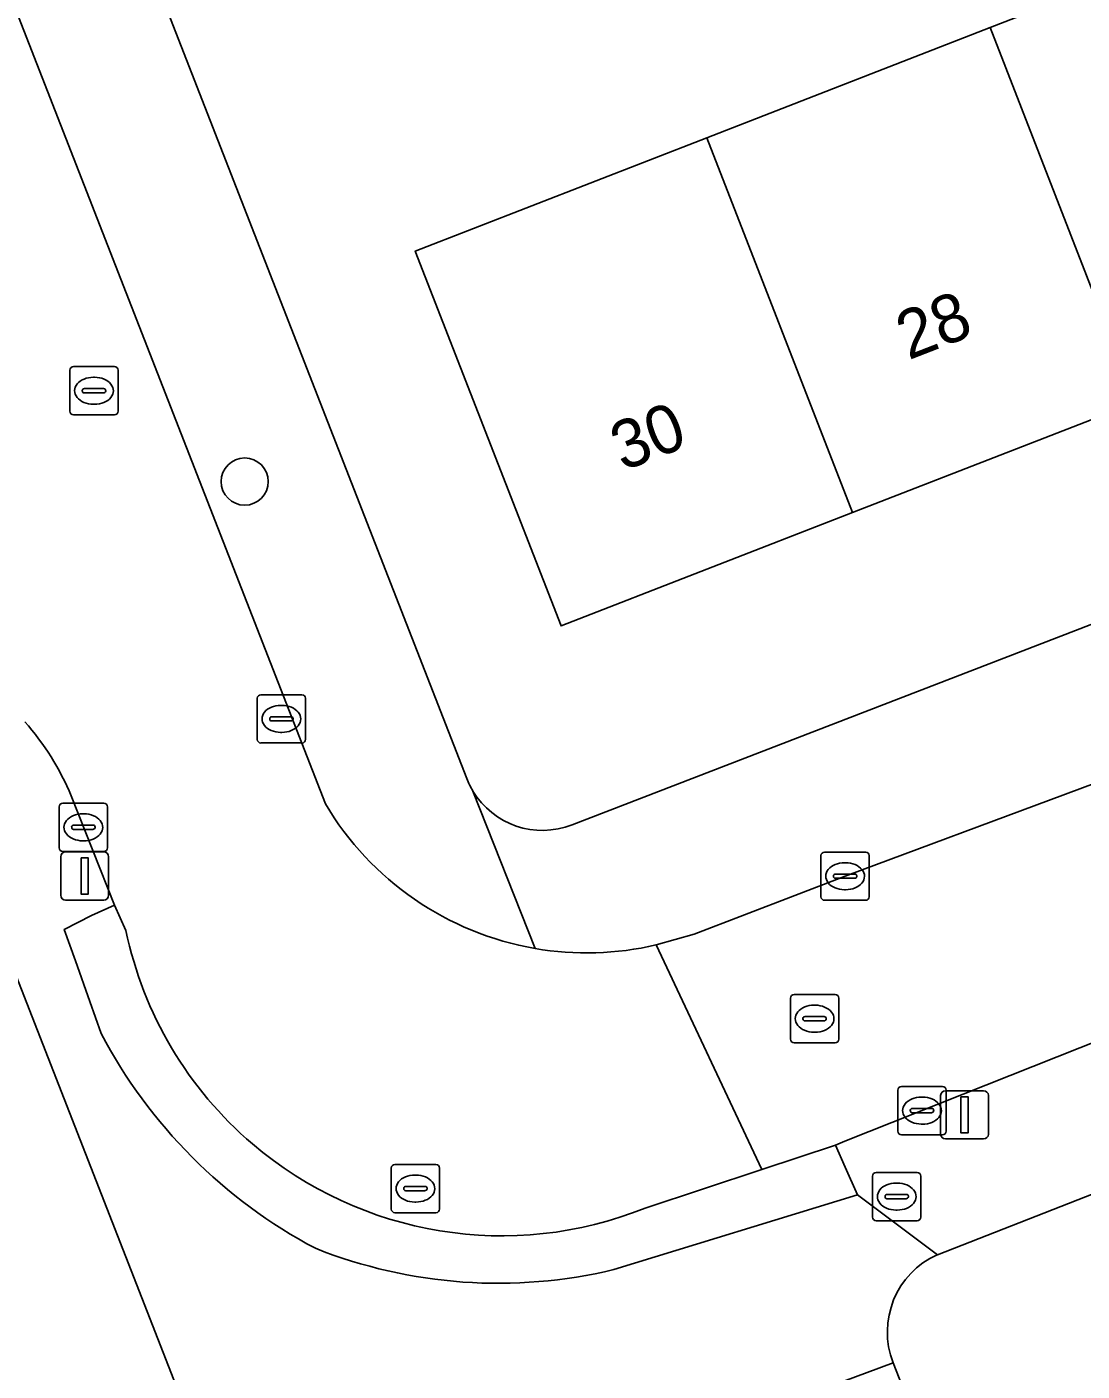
# Model space of a CAD drawing. Extents: x 159680 to 160786, y 387323 to 388340.
# Drawn here: x 160101.92 to 160123.79, y 387490.39 to 387518.25 of the extents above; entities that cross this region are included whole.
import ezdxf

# ---------------------------------------------------------------- set-up
doc = ezdxf.new("R2010")
doc.units = 0
for name, color, linetype in [('IMGEO_Boom', 7, 'Continuous'), ('IMGEO_Brandkraan', 7, 'Continuous'), ('IMGEO_Erf', 7, 'Continuous'), ('IMGEO_Kolk', 7, 'Continuous'), ('IMGEO_Lichtmast', 7, 'Continuous'), ('IMGEO_Pand', 7, 'Continuous'), ('IMGEO_Pand_nummerreeks', 7, 'Continuous'), ('IMGEO_Rijbaan_lokaal_open', 7, 'Continuous'), ('IMGEO_Rioolput', 7, 'Continuous'), ('IMGEO_Voetpad_open', 7, 'Continuous')]:
    doc.layers.add(name, color=color, linetype=linetype)

msp = doc.modelspace()

# ---------------------------------------------------------------- linework, layer by layer
at = {"layer": 'IMGEO_Boom'}
msp.add_circle((160106.436, 387508.829), 0.489, dxfattribs=at)
at = {"layer": 'IMGEO_Brandkraan'}
for p, q in [((160119.449, 387493.581), (160119.449, 387494.433)), ((160119.524, 387494.507), (160120.376, 387494.507)), ((160119.937, 387494.287), (160119.962, 387494.287)), ((160120.45, 387494.433), (160120.45, 387493.581)), ((160119.708, 387494.001), (160119.708, 387494.013)), ((160119.751, 387494.05), (160120.149, 387494.05)), ((160120.192, 387494.013), (160120.192, 387494.001)), ((160120.146, 387493.964), (160119.748, 387493.964)), ((160119.96, 387493.727), (160119.935, 387493.727)), ((160120.376, 387493.507), (160119.524, 387493.507))]:
    msp.add_line(p, q, dxfattribs=at)
for points in [[(160119.449, 387493.581), (160119.449, 387494.433)], [(160119.524, 387494.507), (160120.376, 387494.507)], [(160120.45, 387494.433), (160120.45, 387493.581)], [(160120.376, 387493.507), (160119.524, 387493.507)]]:
    msp.add_lwpolyline(points, dxfattribs=at)
for centre, radius, start, end in [((160119.526, 387494.431), 0.0765, 91.552, 178.448), ((160119.526, 387494.431), 0.0765, 91.552, 178.448), ((160120.374, 387494.431), 0.0765, 1.552, 88.448), ((160120.374, 387494.431), 0.0765, 1.552, 88.448), ((160119.748, 387494.01), 0.0403, 85.8775, 175.7526), ((160119.745, 387494), 0.0366, 178.938, 274.7102), ((160120.149, 387494.007), 0.043, 264.8664, 352.4533), ((160120.153, 387494.012), 0.0386, 1.7309, 96.639), ((160119.526, 387493.583), 0.0765, 181.552, 268.448), ((160119.526, 387493.583), 0.0765, 181.552, 268.448), ((160120.374, 387493.583), 0.0765, 271.552, 358.448), ((160120.374, 387493.583), 0.0765, 271.552, 358.448)]:
    msp.add_arc(centre, radius, start, end, dxfattribs=at)
for centre, major_axis, ratio, start_param, end_param in [((160119.936, 387494.007), (-0.387, 0.002), 0.722429, 4.712389, 7.853982), ((160119.961, 387494.007), (-0.39, 0.002), 0.717154, 1.570796, 4.712389)]:
    msp.add_ellipse(centre, major_axis=major_axis, ratio=ratio, start_param=start_param, end_param=end_param, dxfattribs=at)
at = {"layer": 'IMGEO_Erf'}
for points in [[(160155.964, 387531.114), (160151.889, 387541.742), (160149.498, 387540.815), (160149.389, 387541.094), (160121.746, 387529.978), (160122.75, 387527.408), (160119.098, 387525.986), (160115.454, 387524.566), (160114.455, 387527.131), (160109.602, 387525.235), (160110.609, 387522.679), (160107.035, 387521.27), (160106.027, 387523.827), (160103.223, 387522.735), (160111.039, 387502.671)], [(160113.221, 387501.712), (160160.319, 387519.908), (160155.964, 387531.114)], [(160141.44, 387495.541), (160143.798, 387489.52), (160146.092, 387483.664), (160148.386, 387477.808), (160150.68, 387471.953), (160152.973, 387466.097), (160154.412, 387462.423), (160156.933, 387463.411), (160142.953, 387498.663), (160142.423, 387500), (160141.985, 387501.105), (160139.164, 387500), (160120.792, 387492.803)], [(160122.048, 387446.454), (160120.743, 387449.796), (160108.997, 387479.881), (160106.734, 387485.676), (160101.142, 387500), (160100.877, 387500.679)], [(160119.877, 387490.561), (160120.297, 387489.486), (160122.056, 387484.978), (160133.798, 387454.894)]]:
    msp.add_lwpolyline(points, dxfattribs=at)
msp.add_lwpolyline([(160151.419, 387529.721), (160154.439, 387521.952), (160148.394, 387519.602), (160142.523, 387517.319), (160136.651, 387515.036), (160130.778, 387512.753), (160124.906, 387510.47), (160119.035, 387508.187), (160112.992, 387505.838), (160109.972, 387513.607), (160116.015, 387515.956), (160121.887, 387518.239), (160127.758, 387520.522), (160133.631, 387522.805), (160139.503, 387525.088), (160145.375, 387527.371)], close=True, dxfattribs=at)
for centre, radius, start, end in [((160112.581, 387503.27), 1.654, 201.2231, 211.1942), ((160112.61, 387503.285), 1.687, 211.1067, 291.2223), ((160121.514, 387491.2), 1.758, 114.2639, 201.3336)]:
    msp.add_arc(centre, radius, start, end, dxfattribs=at)
at = {"layer": 'IMGEO_Kolk'}
for p, q in [((160106.696, 387503.484), (160106.696, 387504.336)), ((160106.771, 387504.41), (160107.623, 387504.41)), ((160107.697, 387504.336), (160107.697, 387503.484)), ((160107.184, 387504.19), (160107.209, 387504.19)), ((160106.955, 387503.904), (160106.955, 387503.916)), ((160107.393, 387503.867), (160106.995, 387503.867)), ((160106.998, 387503.953), (160107.396, 387503.953)), ((160107.439, 387503.916), (160107.439, 387503.904)), ((160107.207, 387503.63), (160107.182, 387503.63)), ((160107.623, 387503.41), (160106.771, 387503.41)), ((160102.591, 387501.236), (160102.591, 387502.088)), ((160102.666, 387502.162), (160103.518, 387502.162)), ((160103.592, 387502.088), (160103.592, 387501.236)), ((160103.079, 387501.942), (160103.104, 387501.942)), ((160102.85, 387501.656), (160102.85, 387501.668)), ((160103.288, 387501.619), (160102.89, 387501.619)), ((160102.893, 387501.705), (160103.291, 387501.705)), ((160103.334, 387501.668), (160103.334, 387501.656)), ((160103.102, 387501.382), (160103.077, 387501.382)), ((160103.518, 387501.162), (160102.666, 387501.162)), ((160118.38, 387500.223), (160118.38, 387501.075)), ((160118.455, 387501.149), (160119.307, 387501.149)), ((160119.381, 387501.075), (160119.381, 387500.223)), ((160118.682, 387500.692), (160119.08, 387500.692)), ((160118.868, 387500.929), (160118.893, 387500.929)), ((160118.639, 387500.643), (160118.639, 387500.655)), ((160119.077, 387500.606), (160118.679, 387500.606)), ((160119.123, 387500.655), (160119.123, 387500.643)), ((160119.307, 387500.149), (160118.455, 387500.149)), ((160118.891, 387500.369), (160118.866, 387500.369)), ((160119.973, 387495.363), (160119.973, 387496.215)), ((160120.048, 387496.289), (160120.9, 387496.289)), ((160120.974, 387496.215), (160120.974, 387495.363)), ((160120.461, 387496.069), (160120.486, 387496.069)), ((160120.232, 387495.783), (160120.232, 387495.795)), ((160120.67, 387495.746), (160120.272, 387495.746)), ((160120.275, 387495.832), (160120.673, 387495.832)), ((160120.716, 387495.795), (160120.716, 387495.783)), ((160120.484, 387495.509), (160120.459, 387495.509)), ((160120.9, 387495.289), (160120.048, 387495.289))]:
    msp.add_line(p, q, dxfattribs=at)
for points in [[(160106.696, 387503.484), (160106.696, 387504.336)], [(160106.771, 387504.41), (160107.623, 387504.41)], [(160107.697, 387504.336), (160107.697, 387503.484)], [(160107.623, 387503.41), (160106.771, 387503.41)], [(160102.591, 387501.236), (160102.591, 387502.088)], [(160102.666, 387502.162), (160103.518, 387502.162)], [(160103.592, 387502.088), (160103.592, 387501.236)], [(160103.518, 387501.162), (160102.666, 387501.162)], [(160118.38, 387500.223), (160118.38, 387501.075)], [(160118.455, 387501.149), (160119.307, 387501.149)], [(160119.381, 387501.075), (160119.381, 387500.223)], [(160119.307, 387500.149), (160118.455, 387500.149)], [(160119.973, 387495.363), (160119.973, 387496.215)], [(160120.048, 387496.289), (160120.9, 387496.289)], [(160120.974, 387496.215), (160120.974, 387495.363)], [(160120.9, 387495.289), (160120.048, 387495.289)]]:
    msp.add_lwpolyline(points, dxfattribs=at)
for centre, radius, start, end in [((160106.773, 387504.334), 0.0765, 91.552, 178.448), ((160106.773, 387504.334), 0.0765, 91.552, 178.448), ((160107.621, 387504.334), 0.0765, 1.552, 88.448), ((160107.621, 387504.334), 0.0765, 1.552, 88.448), ((160106.995, 387503.913), 0.0403, 85.8775, 175.7526), ((160106.992, 387503.903), 0.0366, 178.938, 274.7102), ((160107.396, 387503.91), 0.043, 264.8664, 352.4533), ((160107.4, 387503.915), 0.0386, 1.7309, 96.639), ((160106.773, 387503.486), 0.0765, 181.552, 268.448), ((160106.773, 387503.486), 0.0765, 181.552, 268.448), ((160107.621, 387503.486), 0.0765, 271.552, 358.448), ((160107.621, 387503.486), 0.0765, 271.552, 358.448), ((160102.668, 387502.086), 0.0765, 91.552, 178.448), ((160102.668, 387502.086), 0.0765, 91.552, 178.448), ((160103.516, 387502.086), 0.0765, 1.552, 88.448), ((160103.516, 387502.086), 0.0765, 1.552, 88.448), ((160102.89, 387501.665), 0.0403, 85.8775, 175.7526), ((160102.887, 387501.655), 0.0366, 178.938, 274.7102), ((160103.291, 387501.662), 0.043, 264.8664, 352.4533), ((160103.295, 387501.667), 0.0386, 1.7309, 96.639), ((160102.668, 387501.238), 0.0765, 181.552, 268.448), ((160102.668, 387501.238), 0.0765, 181.552, 268.448), ((160103.516, 387501.238), 0.0765, 271.552, 358.448), ((160103.516, 387501.238), 0.0765, 271.552, 358.448), ((160118.457, 387501.073), 0.0765, 91.552, 178.448), ((160118.457, 387501.073), 0.0765, 91.552, 178.448), ((160119.305, 387501.073), 0.0765, 1.552, 88.448), ((160119.305, 387501.073), 0.0765, 1.552, 88.448), ((160118.679, 387500.652), 0.0403, 85.8775, 175.7526), ((160119.084, 387500.654), 0.0386, 1.7309, 96.639), ((160118.676, 387500.642), 0.0366, 178.938, 274.7102), ((160119.08, 387500.649), 0.043, 264.8664, 352.4533), ((160118.457, 387500.225), 0.0765, 181.552, 268.448), ((160118.457, 387500.225), 0.0765, 181.552, 268.448), ((160119.305, 387500.225), 0.0765, 271.552, 358.448), ((160119.305, 387500.225), 0.0765, 271.552, 358.448), ((160120.05, 387496.213), 0.0765, 91.552, 178.448), ((160120.05, 387496.213), 0.0765, 91.552, 178.448), ((160120.898, 387496.213), 0.0765, 1.552, 88.448), ((160120.898, 387496.213), 0.0765, 1.552, 88.448), ((160120.272, 387495.792), 0.0403, 85.8775, 175.7526), ((160120.269, 387495.782), 0.0366, 178.938, 274.7102), ((160120.673, 387495.789), 0.043, 264.8664, 352.4533), ((160120.677, 387495.794), 0.0386, 1.7309, 96.639), ((160120.05, 387495.365), 0.0765, 181.552, 268.448), ((160120.05, 387495.365), 0.0765, 181.552, 268.448), ((160120.898, 387495.365), 0.0765, 271.552, 358.448), ((160120.898, 387495.365), 0.0765, 271.552, 358.448)]:
    msp.add_arc(centre, radius, start, end, dxfattribs=at)
for centre, major_axis, ratio, start_param, end_param in [((160107.183, 387503.91), (-0.387, 0.002), 0.722429, 4.712389, 7.853982), ((160107.208, 387503.91), (-0.39, 0.002), 0.717154, 1.570796, 4.712389), ((160103.078, 387501.662), (-0.387, 0.002), 0.722429, 4.712389, 7.853982), ((160103.103, 387501.662), (-0.39, 0.002), 0.717154, 1.570796, 4.712389), ((160118.867, 387500.649), (-0.387, 0.002), 0.722429, 4.712389, 7.853982), ((160118.892, 387500.649), (-0.39, 0.002), 0.717154, 1.570796, 4.712389), ((160120.46, 387495.789), (-0.387, 0.002), 0.722429, 4.712389, 7.853982), ((160120.485, 387495.789), (-0.39, 0.002), 0.717154, 1.570796, 4.712389)]:
    msp.add_ellipse(centre, major_axis=major_axis, ratio=ratio, start_param=start_param, end_param=end_param, dxfattribs=at)
at = {"layer": 'IMGEO_Lichtmast'}
for p, q in [((160102.624, 387500.253), (160102.624, 387501.053)), ((160102.624, 387501.053), (160102.624, 387500.253)), ((160102.724, 387501.153), (160103.514, 387501.153)), ((160103.514, 387501.153), (160102.724, 387501.153)), ((160103.614, 387501.053), (160103.614, 387500.253)), ((160103.614, 387500.253), (160103.614, 387501.053)), ((160103.514, 387500.153), (160102.724, 387500.153)), ((160102.724, 387500.153), (160103.514, 387500.153)), ((160120.86, 387495.302), (160120.86, 387496.102)), ((160120.86, 387496.102), (160120.86, 387495.302)), ((160120.96, 387496.202), (160121.75, 387496.202)), ((160121.75, 387496.202), (160120.96, 387496.202)), ((160121.85, 387496.102), (160121.85, 387495.302)), ((160121.85, 387495.302), (160121.85, 387496.102)), ((160121.75, 387495.202), (160120.96, 387495.202)), ((160120.96, 387495.202), (160121.75, 387495.202))]:
    msp.add_line(p, q, dxfattribs=at)
for points in [[(160103.044, 387501.028), (160103.194, 387501.028), (160103.194, 387500.278), (160103.044, 387500.278), (160103.044, 387501.028)], [(160121.28, 387496.077), (160121.43, 387496.077), (160121.43, 387495.327), (160121.28, 387495.327), (160121.28, 387496.077)]]:
    msp.add_lwpolyline(points, dxfattribs=at)
for centre, start, end in [((160102.724, 387501.053), 90, 180), ((160102.724, 387501.053), 90, 180), ((160103.514, 387501.053), 0, 90), ((160103.514, 387501.053), 360, 90), ((160102.724, 387500.253), 180, 270), ((160102.724, 387500.253), 180, 270), ((160103.514, 387500.253), 270, 0), ((160103.514, 387500.253), 270, 0), ((160120.96, 387496.102), 90, 180), ((160120.96, 387496.102), 90, 180), ((160121.75, 387496.102), 0, 90), ((160121.75, 387496.102), 360, 90), ((160120.96, 387495.302), 180, 270), ((160120.96, 387495.302), 180, 270), ((160121.75, 387495.302), 270, 0), ((160121.75, 387495.302), 270, 0)]:
    msp.add_arc(centre, 0.1, start, end, dxfattribs=at)
at = {"layer": 'IMGEO_Pand'}
for points in [[(160127.758, 387520.522), (160121.887, 387518.239), (160124.906, 387510.47), (160130.778, 387512.753)], [(160121.887, 387518.239), (160116.015, 387515.956), (160119.035, 387508.187), (160124.906, 387510.47)], [(160116.015, 387515.956), (160109.972, 387513.607), (160112.992, 387505.838), (160119.035, 387508.187)]]:
    msp.add_lwpolyline(points, close=True, dxfattribs=at)
at = {"layer": 'IMGEO_Rijbaan_lokaal_open'}
for points in [[(160108.108, 387502.148), (160086.248, 387558.199), (160073.949, 387589.946)], [(160102.843, 387502.312), (160103.735, 387500.046), (160103.974, 387499.523)], [(160114.734, 387493.767), (160117.155, 387494.568), (160114.963, 387499.225)]]:
    msp.add_lwpolyline(points, dxfattribs=at)
msp.add_lwpolyline([(160131.07, 387500), (160142.628, 387504.592), (160144.534, 387505.349), (160161.566, 387512.022), (160159.817, 387516.538), (160143.253, 387510.123), (160128.018, 387504.049), (160118.881, 387500.649), (160115.753, 387499.45), (160114.963, 387499.225), (160117.155, 387494.568), (160118.682, 387495.073), (160118.877, 387495.156)], close=True, dxfattribs=at)
for centre, radius, start, end in [((160097.617, 387500.112), 5.67, 22.8259, 41.2651), ((160113.529, 387505.357), 6.299, 210.6241, 260.1778), ((160111.767, 387501.155), 7.962, 191.8269, 229.5277), ((160113.524, 387505.345), 6.287, 260.1968, 283.2276), ((160111.767, 387501.157), 7.963, 229.5389, 291.877)]:
    msp.add_arc(centre, radius, start, end, dxfattribs=at)
at = {"layer": 'IMGEO_Rioolput'}
for p, q in [((160102.812, 387510.286), (160102.812, 387511.138)), ((160102.887, 387511.212), (160103.739, 387511.212)), ((160103.3, 387510.992), (160103.325, 387510.992)), ((160103.813, 387511.138), (160103.813, 387510.286)), ((160103.071, 387510.706), (160103.071, 387510.718)), ((160103.114, 387510.755), (160103.512, 387510.755)), ((160103.555, 387510.718), (160103.555, 387510.706)), ((160103.509, 387510.669), (160103.111, 387510.669)), ((160103.323, 387510.432), (160103.298, 387510.432)), ((160103.739, 387510.212), (160102.887, 387510.212)), ((160117.823, 387498.195), (160118.675, 387498.195)), ((160117.748, 387497.269), (160117.748, 387498.121)), ((160118.236, 387497.975), (160118.261, 387497.975)), ((160118.749, 387498.121), (160118.749, 387497.269)), ((160118.007, 387497.689), (160118.007, 387497.701)), ((160118.445, 387497.652), (160118.047, 387497.652)), ((160118.05, 387497.738), (160118.448, 387497.738)), ((160118.491, 387497.701), (160118.491, 387497.689)), ((160118.259, 387497.415), (160118.234, 387497.415)), ((160118.675, 387497.195), (160117.823, 387497.195)), ((160109.474, 387493.747), (160109.474, 387494.599)), ((160109.549, 387494.673), (160110.401, 387494.673)), ((160110.475, 387494.599), (160110.475, 387493.747)), ((160109.962, 387494.453), (160109.987, 387494.453)), ((160109.733, 387494.167), (160109.733, 387494.179)), ((160110.171, 387494.13), (160109.773, 387494.13)), ((160109.776, 387494.216), (160110.174, 387494.216)), ((160110.217, 387494.179), (160110.217, 387494.167)), ((160109.985, 387493.893), (160109.96, 387493.893)), ((160110.401, 387493.673), (160109.549, 387493.673))]:
    msp.add_line(p, q, dxfattribs=at)
for points in [[(160102.812, 387510.286), (160102.812, 387511.138)], [(160102.887, 387511.212), (160103.739, 387511.212)], [(160103.813, 387511.138), (160103.813, 387510.286)], [(160103.739, 387510.212), (160102.887, 387510.212)], [(160117.823, 387498.195), (160118.675, 387498.195)], [(160117.748, 387497.269), (160117.748, 387498.121)], [(160118.749, 387498.121), (160118.749, 387497.269)], [(160118.675, 387497.195), (160117.823, 387497.195)], [(160109.474, 387493.747), (160109.474, 387494.599)], [(160109.549, 387494.673), (160110.401, 387494.673)], [(160110.475, 387494.599), (160110.475, 387493.747)], [(160110.401, 387493.673), (160109.549, 387493.673)]]:
    msp.add_lwpolyline(points, dxfattribs=at)
for centre, radius, start, end in [((160102.889, 387511.136), 0.0765, 91.552, 178.448), ((160102.889, 387511.136), 0.0765, 91.552, 178.448), ((160103.737, 387511.136), 0.0765, 1.552, 88.448), ((160103.737, 387511.136), 0.0765, 1.552, 88.448), ((160103.111, 387510.715), 0.0403, 85.8775, 175.7526), ((160103.108, 387510.705), 0.0366, 178.938, 274.7102), ((160103.512, 387510.712), 0.043, 264.8664, 352.4533), ((160103.516, 387510.717), 0.0386, 1.7309, 96.639), ((160102.889, 387510.288), 0.0765, 181.552, 268.448), ((160102.889, 387510.288), 0.0765, 181.552, 268.448), ((160103.737, 387510.288), 0.0765, 271.552, 358.448), ((160103.737, 387510.288), 0.0765, 271.552, 358.448), ((160117.825, 387498.119), 0.0765, 91.552, 178.448), ((160117.825, 387498.119), 0.0765, 91.552, 178.448), ((160118.673, 387498.119), 0.0765, 1.552, 88.448), ((160118.673, 387498.119), 0.0765, 1.552, 88.448), ((160118.047, 387497.698), 0.0403, 85.8775, 175.7526), ((160118.044, 387497.688), 0.0366, 178.938, 274.7102), ((160118.448, 387497.695), 0.043, 264.8664, 352.4533), ((160118.452, 387497.7), 0.0386, 1.7309, 96.639), ((160117.825, 387497.271), 0.0765, 181.552, 268.448), ((160117.825, 387497.271), 0.0765, 181.552, 268.448), ((160118.673, 387497.271), 0.0765, 271.552, 358.448), ((160118.673, 387497.271), 0.0765, 271.552, 358.448), ((160109.551, 387494.597), 0.0765, 91.552, 178.448), ((160109.551, 387494.597), 0.0765, 91.552, 178.448), ((160110.399, 387494.597), 0.0765, 1.552, 88.448), ((160110.399, 387494.597), 0.0765, 1.552, 88.448), ((160109.773, 387494.176), 0.0403, 85.8775, 175.7526), ((160109.77, 387494.166), 0.0366, 178.938, 274.7102), ((160110.174, 387494.173), 0.043, 264.8664, 352.4533), ((160110.178, 387494.178), 0.0386, 1.7309, 96.639), ((160109.551, 387493.749), 0.0765, 181.552, 268.448), ((160109.551, 387493.749), 0.0765, 181.552, 268.448), ((160110.399, 387493.749), 0.0765, 271.552, 358.448), ((160110.399, 387493.749), 0.0765, 271.552, 358.448)]:
    msp.add_arc(centre, radius, start, end, dxfattribs=at)
for centre, major_axis, ratio, start_param, end_param in [((160103.299, 387510.712), (-0.387, 0.002), 0.722429, 4.712389, 7.853982), ((160103.324, 387510.712), (-0.39, 0.002), 0.717154, 1.570796, 4.712389), ((160118.235, 387497.695), (-0.387, 0.002), 0.722429, 4.712389, 7.853982), ((160118.26, 387497.695), (-0.39, 0.002), 0.717154, 1.570796, 4.712389), ((160109.961, 387494.173), (-0.387, 0.002), 0.722429, 4.712389, 7.853982), ((160109.986, 387494.173), (-0.39, 0.002), 0.717154, 1.570796, 4.712389)]:
    msp.add_ellipse(centre, major_axis=major_axis, ratio=ratio, start_param=start_param, end_param=end_param, dxfattribs=at)
at = {"layer": 'IMGEO_Voetpad_open'}
for points in [[(160073.949, 387589.946), (160086.248, 387558.199), (160108.108, 387502.148)], [(160111.039, 387502.671), (160103.223, 387522.735), (160102.702, 387524.071), (160092.528, 387550.187)], [(160144.614, 387503.473), (160142.628, 387504.592), (160131.07, 387500), (160118.877, 387495.156), (160118.682, 387495.073), (160118.883, 387494.62), (160119.137, 387494.046), (160120.792, 387492.803), (160139.164, 387500), (160141.985, 387501.105), (160145.626, 387499.854), (160204.532, 387522.83), (160205.916, 387523.37), (160259.073, 387544.104), (160260.495, 387544.659)], [(160216.374, 387541.845), (160194.339, 387533.238), (160192.897, 387532.748), (160170.912, 387524.176), (160165.929, 387522.126), (160160.319, 387519.908), (160113.221, 387501.712)], [(160114.963, 387499.225), (160115.753, 387499.45), (160118.881, 387500.649), (160128.018, 387504.049), (160143.253, 387510.123)], [(160099.091, 387505.597), (160100.877, 387500.679), (160101.142, 387500), (160106.734, 387485.676), (160119.877, 387490.561)], [(160112.454, 387499.15), (160111.166, 387502.413)], [(160111.166, 387502.413), (160112.454, 387499.15)], [(160103.461, 387497.386), (160103.229, 387498.048), (160102.927, 387498.897), (160102.696, 387499.547), (160103.263, 387499.837), (160103.735, 387500.046), (160102.843, 387502.312)], [(160103.974, 387499.523), (160103.735, 387500.046), (160103.263, 387499.837), (160102.696, 387499.547), (160102.927, 387498.897), (160103.229, 387498.048), (160103.461, 387497.386)], [(160119.137, 387494.046), (160118.883, 387494.62), (160118.682, 387495.073), (160117.155, 387494.568), (160114.734, 387493.767)], [(160114.088, 387492.493), (160119.137, 387494.046)], [(160120.792, 387492.803), (160119.137, 387494.046), (160114.088, 387492.493)]]:
    msp.add_lwpolyline(points, dxfattribs=at)
msp.add_lwpolyline([(160120.297, 387489.486), (160119.877, 387490.561), (160106.734, 387485.676), (160108.997, 387479.881), (160111.333, 387480.793), (160119.717, 387484.065), (160122.056, 387484.978)], close=True, dxfattribs=at)
for centre, radius, start, end in [((160097.617, 387500.112), 5.67, 22.8259, 41.2651), ((160112.581, 387503.27), 1.654, 201.2231, 211.1942), ((160112.61, 387503.285), 1.687, 211.1067, 291.2223), ((160113.529, 387505.357), 6.299, 210.6241, 260.1778), ((160111.767, 387501.155), 7.962, 191.8269, 229.5277), ((160113.524, 387505.345), 6.287, 260.1968, 283.2276), ((160112.89, 387502.352), 10.657, 207.7738, 242.0844), ((160112.89, 387502.352), 10.657, 207.7738, 242.0844), ((160111.767, 387501.157), 7.963, 229.5389, 291.877), ((160111.693, 387502.486), 10.276, 248.3475, 283.4799), ((160111.693, 387502.486), 10.276, 248.3475, 283.4799), ((160121.514, 387491.2), 1.758, 114.2639, 201.3336)]:
    msp.add_arc(centre, radius, start, end, dxfattribs=at)

# ---------------------------------------------------------------- texts
at = {"layer": 'IMGEO_Pand_nummerreeks'}
for s, p in [('28', (160120.194, 387511.341)), ('30', (160114.273, 387509.039))]:
    msp.add_text(s, height=1, rotation=21.2454, dxfattribs=at).set_placement(p)

doc.saveas('drawing.dxf')
